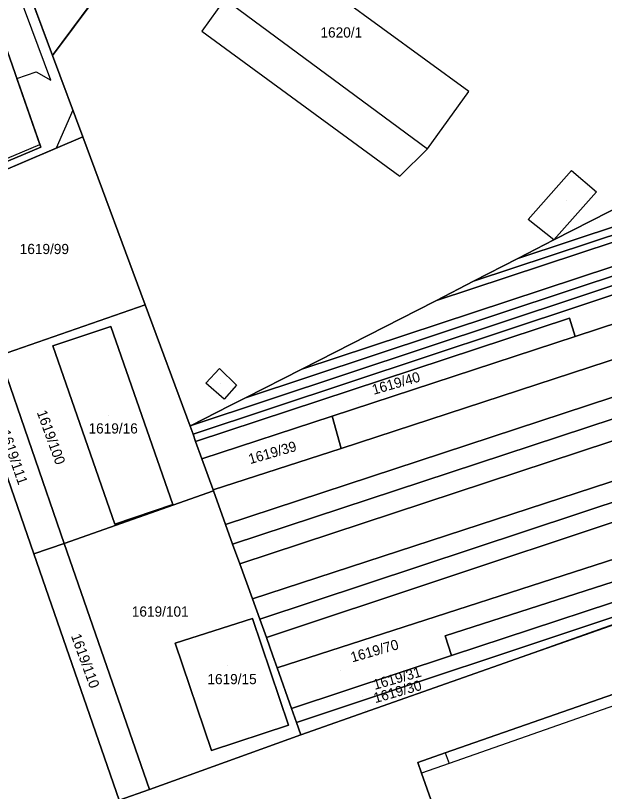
# Model space of a CAD drawing. Extents: x -263943 to -261149, y -1236934 to -1230686.
# Drawn here: x -262243.2 to -262127.6, y -1236684.2 to -1236531.9 of the extents above; entities that cross this region are included whole.
import ezdxf

# ---------------------------------------------------------------- set-up
doc = ezdxf.new("R2010")
doc.units = 0
for name, color, linetype in [('body_kn', 7, 'Continuous'), ('kladpar_druhypozemkov', 7, 'Continuous'), ('kladpar_hranice', 7, 'Continuous'), ('kladpar_parcelnecisla', 7, 'Continuous'), ('kladpar_plochy', 7, 'Continuous'), ('tarchy_linie', 7, 'Continuous'), ('zappar_hrandruhpozemk', 7, 'Continuous')]:
    doc.layers.add(name, color=color, linetype=linetype)

msp = doc.modelspace()

# ---------------------------------------------------------------- linework, layer by layer
at = {"layer": 'body_kn'}
for p, q in [((-262206.67, -1236534.97), (-262206.67, -1236534.97)), ((-262235.96, -1236539.77), (-262235.96, -1236539.77)), ((-262239.15, -1236542.97), (-262239.15, -1236542.97)), ((-262243, -1236544.32), (-262243, -1236544.32)), ((-262243, -1236544.32), (-262243, -1236544.32)), ((-262236.28, -1236544.63), (-262236.28, -1236544.63)), ((-262154.25, -1236546.83), (-262154.25, -1236546.83)), ((-262231.98, -1236550.5), (-262231.98, -1236550.5)), ((-262230.02, -1236555.77), (-262230.02, -1236555.77)), ((-262238.48, -1236557.24), (-262238.48, -1236557.24)), ((-262238.28, -1236557.8), (-262238.28, -1236557.8)), ((-262238.28, -1236557.8), (-262238.28, -1236557.8)), ((-262235.25, -1236557.99), (-262235.25, -1236557.99)), ((-262162.34, -1236558.09), (-262162.34, -1236558.09)), ((-262134.09, -1236562.37), (-262134.09, -1236562.37)), ((-262167.78, -1236563.43), (-262167.78, -1236563.43)), ((-262129.18, -1236566.53), (-262129.18, -1236566.53)), ((-262142.6, -1236571.94), (-262142.6, -1236571.94)), ((-262137.52, -1236575.94), (-262137.52, -1236575.94)), ((-262137.52, -1236575.94), (-262137.52, -1236575.94)), ((-262144.58, -1236579.59), (-262144.58, -1236579.59)), ((-262144.58, -1236579.59), (-262144.58, -1236579.59)), ((-262153.29, -1236584.08), (-262153.29, -1236584.08)), ((-262153.29, -1236584.08), (-262153.29, -1236584.08)), ((-262217.79, -1236588.72), (-262217.79, -1236588.72)), ((-262160.97, -1236588.05), (-262160.97, -1236588.05)), ((-262160.57, -1236587.84), (-262160.57, -1236587.84)), ((-262134.46, -1236591.35), (-262134.46, -1236591.35)), ((-262134.46, -1236591.35), (-262134.46, -1236591.35)), ((-262224.53, -1236592.94), (-262224.53, -1236592.94)), ((-262224.53, -1236592.94), (-262224.53, -1236592.94)), ((-262133.35, -1236594.91), (-262133.35, -1236594.91)), ((-262235.91, -1236596.74), (-262235.91, -1236596.74)), ((-262203.16, -1236601.19), (-262203.16, -1236601.19)), ((-262203.16, -1236601.19), (-262203.16, -1236601.19)), ((-262187.02, -1236601.31), (-262187.02, -1236601.31)), ((-262187.02, -1236601.31), (-262187.02, -1236601.31)), ((-262205.88, -1236604.07), (-262205.88, -1236604.07)), ((-262199.86, -1236604.5), (-262199.86, -1236604.5)), ((-262202.24, -1236607.21), (-262202.24, -1236607.21)), ((-262198.09, -1236606.95), (-262198.09, -1236606.95)), ((-262201.24, -1236608.55), (-262201.24, -1236608.55)), ((-262201.24, -1236608.55), (-262201.24, -1236608.55)), ((-262181.05, -1236610.57), (-262181.05, -1236610.57)), ((-262181.05, -1236610.57), (-262181.05, -1236610.57)), ((-262208.96, -1236612.5), (-262208.96, -1236612.5)), ((-262208.96, -1236612.5), (-262208.96, -1236612.5)), ((-262208.75, -1236612.39), (-262208.75, -1236612.39)), ((-262208.38, -1236614.1), (-262208.38, -1236614.1)), ((-262207.86, -1236615.54), (-262207.86, -1236615.54)), ((-262179.28, -1236616.91), (-262179.28, -1236616.91)), ((-262206.63, -1236618.96), (-262206.63, -1236618.96)), ((-262206.63, -1236618.96), (-262206.63, -1236618.96)), ((-262204.44, -1236625.03), (-262204.44, -1236625.03)), ((-262204.44, -1236625.03), (-262204.44, -1236625.03)), ((-262204.37, -1236625.22), (-262204.37, -1236625.22)), ((-262212.37, -1236627.88), (-262212.37, -1236627.88)), ((-262223.75, -1236631.77), (-262223.75, -1236631.77)), ((-262201.99, -1236631.8), (-262201.99, -1236631.8)), ((-262201.99, -1236631.8), (-262201.99, -1236631.8)), ((-262233.69, -1236635.55), (-262233.69, -1236635.55)), ((-262233.69, -1236635.55), (-262233.69, -1236635.55)), ((-262200.6, -1236635.67), (-262200.6, -1236635.67)), ((-262239.64, -1236637.61), (-262239.64, -1236637.61)), ((-262239.64, -1236637.61), (-262239.64, -1236637.61)), ((-262199.2, -1236639.55), (-262199.2, -1236639.55)), ((-262199.2, -1236639.55), (-262199.2, -1236639.55)), ((-262196.7, -1236646.45), (-262196.7, -1236646.45)), ((-262196.7, -1236646.45), (-262196.7, -1236646.45)), ((-262196.71, -1236650.28), (-262196.71, -1236650.28)), ((-262195.28, -1236650.4), (-262195.28, -1236650.4)), ((-262195.28, -1236650.4), (-262195.28, -1236650.4)), ((-262193.98, -1236653.99), (-262193.98, -1236653.99)), ((-262158.86, -1236653.69), (-262158.86, -1236653.69)), ((-262211.9, -1236655.09), (-262211.9, -1236655.09)), ((-262211.9, -1236655.09), (-262211.9, -1236655.09)), ((-262192.68, -1236657.6), (-262192.68, -1236657.6)), ((-262157.61, -1236657.57), (-262157.61, -1236657.57)), ((-262157.61, -1236657.57), (-262157.61, -1236657.57)), ((-262142.65, -1236657.44), (-262142.65, -1236657.44)), ((-262191.87, -1236659.93), (-262191.87, -1236659.93)), ((-262189.03, -1236667.92), (-262189.03, -1236667.92)), ((-262189.61, -1236671.22), (-262189.61, -1236671.22)), ((-262188.05, -1236670.67), (-262188.05, -1236670.67)), ((-262187.18, -1236673.14), (-262187.18, -1236673.14)), ((-262187.18, -1236673.14), (-262187.18, -1236673.14)), ((-262204.72, -1236676.21), (-262204.72, -1236676.21)), ((-262158.87, -1236676.67), (-262158.87, -1236676.67)), ((-262158.87, -1236676.67), (-262158.87, -1236676.67)), ((-262164.25, -1236678.54), (-262164.25, -1236678.54)), ((-262158.09, -1236678.76), (-262158.09, -1236678.76)), ((-262163.5, -1236680.66), (-262163.5, -1236680.66)), ((-262216.94, -1236683.81), (-262216.94, -1236683.81))]:
    msp.add_line(p, q, dxfattribs=at)
at = {"layer": 'kladpar_druhypozemkov'}
for p, q in [((-262179.57, -1236533.46), (-262179.57, -1236533.46)), ((-262135.08, -1236568.15), (-262135.08, -1236568.15)), ((-262237.56, -1236576.49), (-262237.56, -1236576.49)), ((-262202.98, -1236604.07), (-262202.98, -1236604.07)), ((-262175.9, -1236608.1), (-262175.9, -1236608.1)), ((-262225.06, -1236610.47), (-262225.06, -1236610.47)), ((-262234.84, -1236613.32), (-262234.84, -1236613.32)), ((-262243.22, -1236616.67), (-262243.22, -1236616.67)), ((-262192.85, -1236616.78), (-262192.85, -1236616.78)), ((-262215.38, -1236647.69), (-262215.38, -1236647.69)), ((-262228.68, -1236657.12), (-262228.68, -1236657.12)), ((-262201.66, -1236659.47), (-262201.66, -1236659.47)), ((-262179.37, -1236660.54), (-262179.37, -1236660.54)), ((-262175.1, -1236665.6), (-262175.1, -1236665.6)), ((-262174.6, -1236668.3), (-262174.6, -1236668.3))]:
    msp.add_line(p, q, dxfattribs=at)
at = {"layer": 'kladpar_hranice'}
for p, q in [((-262235.96, -1236539.77), (-262252.3, -1236495.97)), ((-262233.69, -1236635.55), (-262246.47, -1236598.67))]:
    msp.add_line(p, q, dxfattribs=at)
for points in [[(-262130.74, -1236419.38), (-262126.74, -1236423.83), (-262123, -1236427.98), (-262114.03, -1236438.42), (-262078.67, -1236460.35), (-262059.68, -1236475.52), (-262080.19, -1236461.88), (-262109.38, -1236442.5), (-262116.54, -1236445.19), (-262133.63, -1236451.6), (-262210.45, -1236480.45), (-262252.3, -1236495.97), (-262235.96, -1236539.77), (-262230.02, -1236555.77), (-262257.34, -1236567.36)], [(-262115.83, -1236564.91), (-262137.52, -1236575.94), (-262144.58, -1236579.59), (-262153.29, -1236584.08), (-262160.57, -1236587.84), (-262160.97, -1236588.05), (-262187.02, -1236601.31), (-262198.09, -1236606.95), (-262201.24, -1236608.55), (-262208.75, -1236612.39), (-262208.96, -1236612.5), (-262217.79, -1236588.72), (-262230.02, -1236555.77), (-262235.96, -1236539.77), (-262198.61, -1236489.46), (-262210.45, -1236480.45), (-262133.63, -1236451.6), (-262132.09, -1236452.82), (-262117.72, -1236464.17)], [(-262252.3, -1236495.97), (-262210.45, -1236480.45), (-262198.61, -1236489.46), (-262235.96, -1236539.77)], [(-262144.58, -1236579.59), (-262137.52, -1236575.94), (-262115.83, -1236564.91), (-262071.7, -1236542.05), (-262009.93, -1236521.81), (-262004.2, -1236528.6), (-262001.73, -1236532.33), (-262144.58, -1236579.59)], [(-262144.58, -1236579.59), (-262001.73, -1236532.33), (-262000.82, -1236533.71), (-262153.29, -1236584.08), (-262144.58, -1236579.59)], [(-262266.63, -1236540.66), (-262246.91, -1236533.15), (-262238.28, -1236557.8), (-262257.81, -1236566.02), (-262266.63, -1236540.66)], [(-262257.81, -1236566.02), (-262238.28, -1236557.8), (-262246.91, -1236533.15)], [(-262153.29, -1236584.08), (-262000.82, -1236533.71), (-262000.03, -1236534.9), (-262160.57, -1236587.84), (-262153.29, -1236584.08)], [(-262187.02, -1236601.31), (-262160.97, -1236588.05), (-262160.57, -1236587.84), (-262000.03, -1236534.9), (-261998.17, -1236537.72), (-261997.46, -1236538.8), (-262187.02, -1236601.31)], [(-262187.02, -1236601.31), (-261997.46, -1236538.8), (-261996.55, -1236540.2), (-262198.09, -1236606.95), (-262187.02, -1236601.31)], [(-262201.24, -1236608.55), (-262198.09, -1236606.95), (-261996.55, -1236540.2), (-261995.59, -1236541.69), (-262208.75, -1236612.39), (-262201.24, -1236608.55)], [(-262208.96, -1236612.5), (-262208.75, -1236612.39), (-261995.59, -1236541.69), (-261994.61, -1236543.19), (-262208.38, -1236614.1), (-262208.96, -1236612.5)], [(-262134.46, -1236591.35), (-262207.86, -1236615.54), (-262208.38, -1236614.1), (-261994.61, -1236543.19), (-261991.28, -1236548.29), (-262133.35, -1236594.91), (-262134.46, -1236591.35)], [(-262181.05, -1236610.57), (-262133.35, -1236594.91), (-261991.28, -1236548.29), (-261987.43, -1236554.2), (-262179.28, -1236616.91), (-262181.05, -1236610.57)], [(-262204.44, -1236625.03), (-262179.28, -1236616.91), (-261987.43, -1236554.2), (-261983.61, -1236560.07), (-262201.99, -1236631.8), (-262204.37, -1236625.22), (-262204.44, -1236625.03)], [(-262257.34, -1236567.36), (-262230.02, -1236555.77), (-262217.79, -1236588.72), (-262246.47, -1236598.67), (-262257.34, -1236567.36)], [(-262201.99, -1236631.8), (-261983.61, -1236560.07), (-261981.36, -1236563.52), (-262200.6, -1236635.67), (-262201.99, -1236631.8)], [(-262199.2, -1236639.55), (-262200.6, -1236635.67), (-261981.36, -1236563.52), (-261980.15, -1236565.38), (-261981.02, -1236567.67), (-262199.2, -1236639.55)], [(-262196.7, -1236646.45), (-262199.2, -1236639.55), (-261981.02, -1236567.67), (-261984.68, -1236577.25), (-262107.48, -1236617.33), (-262196.7, -1236646.45)], [(-262196.7, -1236646.45), (-262107.48, -1236617.33), (-261984.68, -1236577.25), (-261986.19, -1236581.21), (-262195.28, -1236650.4), (-262196.7, -1236646.45)], [(-262195.28, -1236650.4), (-261986.19, -1236581.21), (-261987.8, -1236585.43), (-262193.98, -1236653.99), (-262195.28, -1236650.4)], [(-261995.38, -1236605.29), (-262004.06, -1236608.42), (-262013.24, -1236611.6), (-262059.73, -1236628.06), (-262062.97, -1236629.1), (-262063.76, -1236626.66), (-262157.61, -1236657.57), (-262158.86, -1236653.69), (-262109.4, -1236637.8), (-262110.74, -1236633.76), (-262191.87, -1236659.93), (-262192.68, -1236657.6), (-262193.98, -1236653.99), (-261987.8, -1236585.43), (-261989.5, -1236589.9), (-261990.06, -1236591.36), (-261995.38, -1236605.29)], [(-262246.47, -1236598.67), (-262217.79, -1236588.72), (-262208.96, -1236612.5), (-262208.38, -1236614.1), (-262207.86, -1236615.54), (-262206.63, -1236618.96), (-262204.44, -1236625.03), (-262204.37, -1236625.22), (-262233.69, -1236635.55)], [(-262206.63, -1236618.96), (-262207.86, -1236615.54), (-262134.46, -1236591.35), (-262133.35, -1236594.91), (-262181.05, -1236610.57), (-262206.63, -1236618.96)], [(-262224.53, -1236592.94), (-262212.37, -1236627.88), (-262223.75, -1236631.77), (-262235.91, -1236596.74), (-262224.53, -1236592.94)], [(-262235.91, -1236596.74), (-262223.75, -1236631.77), (-262212.37, -1236627.88), (-262224.53, -1236592.94), (-262235.91, -1236596.74)], [(-262252.46, -1236600.65), (-262246.47, -1236598.67), (-262233.69, -1236635.55), (-262239.64, -1236637.61), (-262252.46, -1236600.65)], [(-262297.28, -1236712.24), (-262296.76, -1236709.02), (-262300.07, -1236700.2), (-262311.15, -1236670.01), (-262318.43, -1236650.08), (-262322.86, -1236637.95), (-262297.17, -1236629.58), (-262291.48, -1236627.47), (-262292.92, -1236623.06), (-262295.51, -1236615.45), (-262252.46, -1236600.65), (-262239.64, -1236637.61), (-262222.87, -1236685.93), (-262248.36, -1236695.07)], [(-262206.63, -1236618.96), (-262181.05, -1236610.57), (-262179.28, -1236616.91), (-262204.44, -1236625.03), (-262206.63, -1236618.96)], [(-262187.18, -1236673.14), (-262216.94, -1236683.81), (-262233.69, -1236635.55), (-262204.37, -1236625.22), (-262201.99, -1236631.8)], [(-262122.04, -1236648.73), (-262188.05, -1236670.67), (-262189.03, -1236667.92), (-262157.61, -1236657.57), (-262063.76, -1236626.66), (-262062.97, -1236629.1), (-262122.04, -1236648.73)], [(-262201.99, -1236631.8), (-262200.6, -1236635.67), (-262199.2, -1236639.55), (-262196.7, -1236646.45), (-262195.28, -1236650.4), (-262193.98, -1236653.99), (-262192.68, -1236657.6), (-262191.87, -1236659.93), (-262189.03, -1236667.92), (-262188.05, -1236670.67), (-262187.18, -1236673.14)], [(-262020.29, -1236668.14), (-262019.61, -1236670.01), (-262037.6, -1236676.42), (-262084.44, -1236693.13), (-262150.8, -1236716.52), (-262151.48, -1236714.57), (-262163.5, -1236680.66), (-262164.25, -1236678.54), (-262158.87, -1236676.67), (-262050.9, -1236639.04), (-262033.21, -1236632.87), (-262032.54, -1236634.71), (-262020.29, -1236668.14)], [(-262020.29, -1236668.14), (-262032.54, -1236634.71), (-262033.21, -1236632.87), (-262050.9, -1236639.04), (-262158.87, -1236676.67), (-262164.25, -1236678.54), (-262163.5, -1236680.66), (-262151.48, -1236714.57), (-262150.8, -1236716.52), (-262084.44, -1236693.13), (-262037.6, -1236676.42), (-262019.61, -1236670.01), (-262020.29, -1236668.14)], [(-262157.61, -1236657.57), (-262189.03, -1236667.92), (-262191.87, -1236659.93), (-262110.74, -1236633.76), (-262109.4, -1236637.8), (-262158.86, -1236653.69), (-262157.61, -1236657.57)], [(-262239.64, -1236637.61), (-262233.69, -1236635.55), (-262216.94, -1236683.81), (-262222.87, -1236685.93), (-262239.64, -1236637.61)], [(-262203.07, -1236794.45), (-262292.7, -1236824.82), (-262291.98, -1236818.56), (-262291.48, -1236814.22), (-262290.92, -1236809.43), (-262287.73, -1236781.93), (-262291.96, -1236758.28), (-262297.62, -1236722.93), (-262301.05, -1236713.72), (-262297.28, -1236712.24), (-262248.36, -1236695.07), (-262222.87, -1236685.93), (-262216.94, -1236683.81), (-262187.18, -1236673.14), (-262142.65, -1236657.44), (-262121.6, -1236649.98)], [(-262187.18, -1236673.14), (-262188.05, -1236670.67), (-262122.04, -1236648.73), (-262121.6, -1236649.98), (-262142.65, -1236657.44), (-262187.18, -1236673.14)], [(-262211.9, -1236655.09), (-262196.71, -1236650.28), (-262189.61, -1236671.22), (-262204.72, -1236676.21), (-262211.9, -1236655.09)], [(-262211.9, -1236655.09), (-262204.72, -1236676.21), (-262189.61, -1236671.22), (-262196.71, -1236650.28), (-262211.9, -1236655.09)]]:
    msp.add_lwpolyline(points, dxfattribs=at)
at = {"layer": 'kladpar_plochy'}
for p, q in [((-262198.61, -1236489.46), (-262235.96, -1236539.77)), ((-262235.96, -1236539.77), (-262252.3, -1236495.97)), ((-262246.47, -1236598.67), (-262217.79, -1236588.72)), ((-262217.79, -1236588.72), (-262208.96, -1236612.5)), ((-262224.53, -1236592.94), (-262235.91, -1236596.74)), ((-262212.37, -1236627.88), (-262224.53, -1236592.94)), ((-262235.91, -1236596.74), (-262223.75, -1236631.77)), ((-262233.69, -1236635.55), (-262246.47, -1236598.67)), ((-262252.46, -1236600.65), (-262239.64, -1236637.61)), ((-262208.96, -1236612.5), (-262208.38, -1236614.1)), ((-262208.38, -1236614.1), (-262207.86, -1236615.54)), ((-262207.86, -1236615.54), (-262206.63, -1236618.96)), ((-262206.63, -1236618.96), (-262204.44, -1236625.03)), ((-262204.37, -1236625.22), (-262233.69, -1236635.55)), ((-262233.69, -1236635.55), (-262204.37, -1236625.22)), ((-262204.44, -1236625.03), (-262204.37, -1236625.22)), ((-262204.37, -1236625.22), (-262201.99, -1236631.8)), ((-262223.75, -1236631.77), (-262212.37, -1236627.88)), ((-262201.99, -1236631.8), (-262200.6, -1236635.67)), ((-262216.94, -1236683.81), (-262233.69, -1236635.55)), ((-262200.6, -1236635.67), (-262199.2, -1236639.55)), ((-262239.64, -1236637.61), (-262222.87, -1236685.93)), ((-262050.9, -1236639.04), (-262158.87, -1236676.67)), ((-262199.2, -1236639.55), (-262196.7, -1236646.45)), ((-262196.7, -1236646.45), (-262195.28, -1236650.4)), ((-262142.65, -1236657.44), (-262121.6, -1236649.98)), ((-262196.71, -1236650.28), (-262211.9, -1236655.09)), ((-262189.61, -1236671.22), (-262196.71, -1236650.28)), ((-262195.28, -1236650.4), (-262193.98, -1236653.99)), ((-262193.98, -1236653.99), (-262192.68, -1236657.6)), ((-262211.9, -1236655.09), (-262204.72, -1236676.21)), ((-262192.68, -1236657.6), (-262191.87, -1236659.93)), ((-262187.18, -1236673.14), (-262142.65, -1236657.44)), ((-262191.87, -1236659.93), (-262189.03, -1236667.92)), ((-262189.03, -1236667.92), (-262188.05, -1236670.67)), ((-262204.72, -1236676.21), (-262189.61, -1236671.22)), ((-262188.05, -1236670.67), (-262187.18, -1236673.14)), ((-262216.94, -1236683.81), (-262187.18, -1236673.14)), ((-262187.18, -1236673.14), (-262216.94, -1236683.81)), ((-262158.87, -1236676.67), (-262164.25, -1236678.54)), ((-262164.25, -1236678.54), (-262163.5, -1236680.66)), ((-262163.5, -1236680.66), (-262151.48, -1236714.57)), ((-262222.87, -1236685.93), (-262216.94, -1236683.81))]:
    msp.add_line(p, q, dxfattribs=at)
for points in [[(-262130.74, -1236419.38), (-262126.74, -1236423.83), (-262123, -1236427.98), (-262114.03, -1236438.42), (-262078.67, -1236460.35), (-262059.68, -1236475.52), (-262080.19, -1236461.88), (-262109.38, -1236442.5), (-262116.54, -1236445.19), (-262133.63, -1236451.6), (-262210.45, -1236480.45), (-262252.3, -1236495.97), (-262235.96, -1236539.77), (-262230.02, -1236555.77), (-262257.34, -1236567.36)], [(-262115.83, -1236564.91), (-262137.52, -1236575.94), (-262144.58, -1236579.59), (-262153.29, -1236584.08), (-262160.57, -1236587.84), (-262160.97, -1236588.05), (-262187.02, -1236601.31), (-262198.09, -1236606.95), (-262201.24, -1236608.55), (-262208.75, -1236612.39), (-262208.96, -1236612.5), (-262217.79, -1236588.72), (-262230.02, -1236555.77), (-262235.96, -1236539.77), (-262198.61, -1236489.46), (-262210.45, -1236480.45), (-262133.63, -1236451.6), (-262132.09, -1236452.82), (-262117.72, -1236464.17)], [(-262257.81, -1236566.02), (-262238.28, -1236557.8), (-262246.91, -1236533.15)]]:
    msp.add_lwpolyline(points, dxfattribs=at)
for points in [[(-262144.58, -1236579.59), (-262137.52, -1236575.94), (-262115.83, -1236564.91), (-262071.7, -1236542.05), (-262009.93, -1236521.81), (-262004.2, -1236528.6), (-262001.73, -1236532.33)], [(-262144.58, -1236579.59), (-262001.73, -1236532.33), (-262000.82, -1236533.71), (-262153.29, -1236584.08)], [(-262266.63, -1236540.66), (-262246.91, -1236533.15), (-262238.28, -1236557.8), (-262257.81, -1236566.02)], [(-262153.29, -1236584.08), (-262000.82, -1236533.71), (-262000.03, -1236534.9), (-262160.57, -1236587.84)], [(-262187.02, -1236601.31), (-262160.97, -1236588.05), (-262160.57, -1236587.84), (-262000.03, -1236534.9), (-261998.17, -1236537.72), (-261997.46, -1236538.8)], [(-262187.02, -1236601.31), (-261997.46, -1236538.8), (-261996.55, -1236540.2), (-262198.09, -1236606.95)], [(-262201.24, -1236608.55), (-262198.09, -1236606.95), (-261996.55, -1236540.2), (-261995.59, -1236541.69), (-262208.75, -1236612.39)], [(-262208.96, -1236612.5), (-262208.75, -1236612.39), (-261995.59, -1236541.69), (-261994.61, -1236543.19), (-262208.38, -1236614.1)], [(-262134.46, -1236591.35), (-262207.86, -1236615.54), (-262208.38, -1236614.1), (-261994.61, -1236543.19), (-261991.28, -1236548.29), (-262133.35, -1236594.91)], [(-262181.05, -1236610.57), (-262133.35, -1236594.91), (-261991.28, -1236548.29), (-261987.43, -1236554.2), (-262179.28, -1236616.91)], [(-262204.44, -1236625.03), (-262179.28, -1236616.91), (-261987.43, -1236554.2), (-261983.61, -1236560.07), (-262201.99, -1236631.8), (-262204.37, -1236625.22)], [(-262257.34, -1236567.36), (-262230.02, -1236555.77), (-262217.79, -1236588.72), (-262246.47, -1236598.67)], [(-262201.99, -1236631.8), (-261983.61, -1236560.07), (-261981.36, -1236563.52), (-262200.6, -1236635.67)], [(-262199.2, -1236639.55), (-262200.6, -1236635.67), (-261981.36, -1236563.52), (-261980.15, -1236565.38), (-261981.02, -1236567.67)], [(-262196.7, -1236646.45), (-262199.2, -1236639.55), (-261981.02, -1236567.67), (-261984.68, -1236577.25), (-262107.48, -1236617.33)], [(-262196.7, -1236646.45), (-262107.48, -1236617.33), (-261984.68, -1236577.25), (-261986.19, -1236581.21), (-262195.28, -1236650.4)], [(-262195.28, -1236650.4), (-261986.19, -1236581.21), (-261987.8, -1236585.43), (-262193.98, -1236653.99)], [(-261995.38, -1236605.29), (-262004.06, -1236608.42), (-262013.24, -1236611.6), (-262059.73, -1236628.06), (-262062.97, -1236629.1), (-262063.76, -1236626.66), (-262157.61, -1236657.57), (-262158.86, -1236653.69), (-262109.4, -1236637.8), (-262110.74, -1236633.76), (-262191.87, -1236659.93), (-262192.68, -1236657.6), (-262193.98, -1236653.99), (-261987.8, -1236585.43), (-261989.5, -1236589.9), (-261990.06, -1236591.36)], [(-262206.63, -1236618.96), (-262207.86, -1236615.54), (-262134.46, -1236591.35), (-262133.35, -1236594.91), (-262181.05, -1236610.57)], [(-262224.53, -1236592.94), (-262212.37, -1236627.88), (-262223.75, -1236631.77), (-262235.91, -1236596.74)], [(-262252.46, -1236600.65), (-262246.47, -1236598.67), (-262233.69, -1236635.55), (-262239.64, -1236637.61)], [(-262206.63, -1236618.96), (-262181.05, -1236610.57), (-262179.28, -1236616.91), (-262204.44, -1236625.03)], [(-262122.04, -1236648.73), (-262188.05, -1236670.67), (-262189.03, -1236667.92), (-262157.61, -1236657.57), (-262063.76, -1236626.66), (-262062.97, -1236629.1)], [(-262020.29, -1236668.14), (-262019.61, -1236670.01), (-262037.6, -1236676.42), (-262084.44, -1236693.13), (-262150.8, -1236716.52), (-262151.48, -1236714.57), (-262163.5, -1236680.66), (-262164.25, -1236678.54), (-262158.87, -1236676.67), (-262050.9, -1236639.04), (-262033.21, -1236632.87), (-262032.54, -1236634.71)], [(-262157.61, -1236657.57), (-262189.03, -1236667.92), (-262191.87, -1236659.93), (-262110.74, -1236633.76), (-262109.4, -1236637.8), (-262158.86, -1236653.69)], [(-262239.64, -1236637.61), (-262233.69, -1236635.55), (-262216.94, -1236683.81), (-262222.87, -1236685.93)], [(-262187.18, -1236673.14), (-262188.05, -1236670.67), (-262122.04, -1236648.73), (-262121.6, -1236649.98), (-262142.65, -1236657.44)], [(-262211.9, -1236655.09), (-262196.71, -1236650.28), (-262189.61, -1236671.22), (-262204.72, -1236676.21)]]:
    msp.add_lwpolyline(points, close=True, dxfattribs=at)
at = {"layer": 'tarchy_linie'}
for points in [[(-262243, -1236544.32), (-262239.15, -1236542.97), (-262236.28, -1236544.63), (-262252.89, -1236500.1), (-262268.97, -1236506.04), (-262269.67, -1236504.17), (-262251.72, -1236497.53), (-262235.96, -1236539.77), (-262231.98, -1236550.5), (-262235.25, -1236557.99), (-262257.34, -1236567.36), (-262257.81, -1236566.02), (-262238.28, -1236557.8), (-262238.48, -1236557.24), (-262243, -1236544.32)], [(-262238.28, -1236557.8), (-262257.81, -1236566.02), (-262258.01, -1236565.46), (-262238.48, -1236557.24), (-262238.28, -1236557.8)]]:
    msp.add_lwpolyline(points, dxfattribs=at)
at = {"layer": 'zappar_hrandruhpozemk'}
for p, q in [((-262154.25, -1236546.83), (-262188.47, -1236521.86)), ((-262202.11, -1236528.64), (-262162.34, -1236558.09)), ((-262142.6, -1236571.94), (-262134.09, -1236562.37)), ((-262137.52, -1236575.94), (-262142.6, -1236571.94)), ((-262203.16, -1236601.19), (-262199.86, -1236604.5)), ((-262158.87, -1236676.67), (-262158.09, -1236678.76))]:
    msp.add_line(p, q, dxfattribs=at)
for points in [[(-262194.23, -1236517.72), (-262202.11, -1236528.64), (-262206.67, -1236534.97), (-262167.78, -1236563.43), (-262162.34, -1236558.09), (-262154.25, -1236546.83)], [(-262134.09, -1236562.37), (-262129.18, -1236566.53), (-262137.52, -1236575.94)], [(-262199.86, -1236604.5), (-262202.24, -1236607.21), (-262205.88, -1236604.07), (-262203.16, -1236601.19)], [(-262032.54, -1236634.71), (-262050.23, -1236640.92), (-262158.09, -1236678.76), (-262163.5, -1236680.66)]]:
    msp.add_lwpolyline(points, dxfattribs=at)

# ---------------------------------------------------------------- texts
at = {"layer": 'kladpar_parcelnecisla'}
for s, p in [('1620/1', (-262183.35, -1236536.25)), ('1619/99', (-262242.4, -1236578.75)), ('1619/16', (-262228.89, -1236613.97)), ('1619/101', (-262220.39, -1236649.91)), ('1619/15', (-262205.55, -1236663.17))]:
    msp.add_text(s, height=2, dxfattribs=at).set_placement(p)
for s, rotation, p in [('1619/40', 16, (-262172.9, -1236606.38)), ('1619/100', 290, (-262239.08, -1236609.8)), ('1619/111', 289, (-262246.28, -1236613.66)), ('1619/39', 16, (-262197.17, -1236620)), ('1619/110', 290, (-262232.37, -1236653.68)), ('1619/70', 16, (-262177.12, -1236658.91)), ('1619/31', 16, (-262172.68, -1236664.29)), ('1619/30', 16, (-262172.6, -1236666.91))]:
    msp.add_text(s, height=2, rotation=rotation, dxfattribs=at).set_placement(p)

doc.saveas('drawing.dxf')
